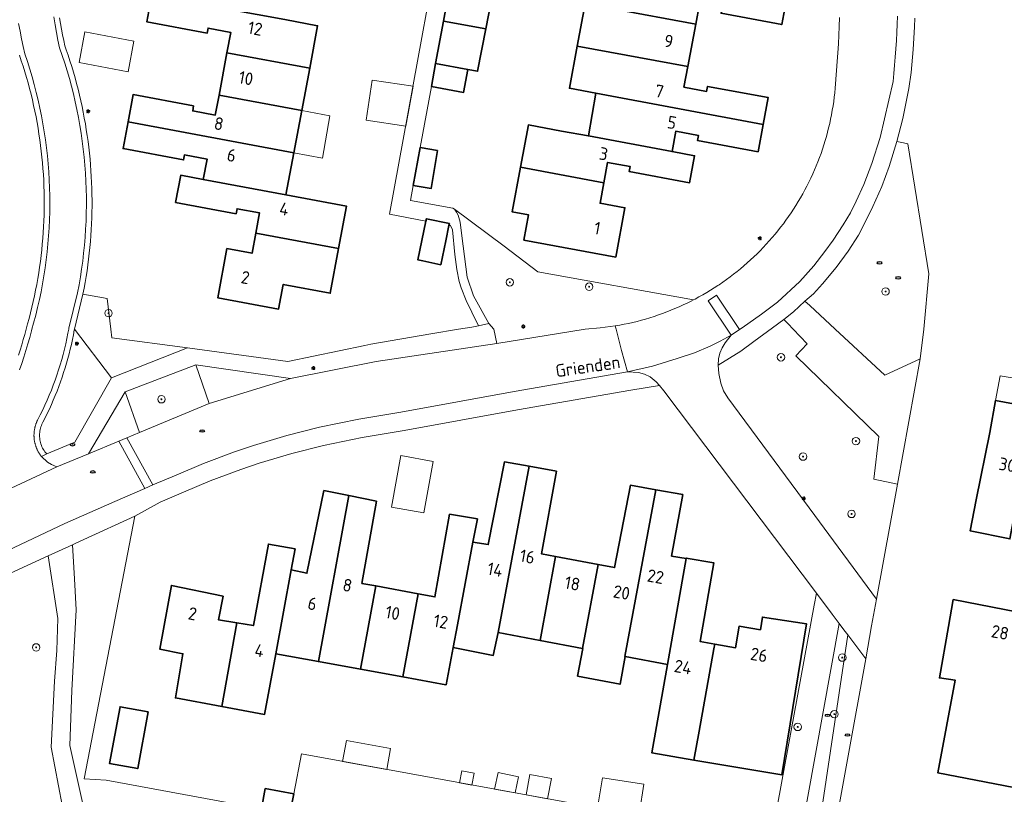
# Model space of a CAD drawing. Header units: metres. Extents: x 152610 to 160096, y 456114 to 462495.
# Tile 591 of 656: x 158890 to 158995, y 460450 to 460533. Entities that reach past the tile are written whole.
import ezdxf
from ezdxf.enums import TextEntityAlignment as Align

# ---------------------------------------------------------------- set-up
doc = ezdxf.new("R2010")
doc.units = ezdxf.units.M
doc.header["$LTSCALE"] = 0.5
doc.layers.get('0').update_dxf_attribs({"linetype": 'CONTINUOUS'})
for name, color, linetype, lineweight in [('B-PV-GR-BEPLANTING_CULTUUR_BOSPLANTSOEN-GV', 251, 'CONTINUOUS', 18), ('B-PV-GR-BEPLANTING_CULTUUR_HEESTERS-GV', 251, 'CONTINUOUS', 18), ('B-PV-GR-BOOM-S', 251, 'CONTINUOUS', 25), ('B-PV-IE-MEUBILAIR-S', 251, 'CONTINUOUS', 25), ('B-PV-OG-BEBOUWING-GV', 6, 'CONTINUOUS', 35), ('B-PV-OG-BEBOUWING-T18', 1, 'CONTINUOUS', 18), ('B-PV-OG-BEBOUWING_OVERBOUWING-GV', 251, 'CONTINUOUS', 18), ('B-PV-OG-BEBOUWING_SCHUUR-GV', 251, 'CONTINUOUS', 18), ('B-PV-OG-TOPOGRAFIE-T18', 1, 'CONTINUOUS', 18), ('B-PV-VH-HALFVERHARDING_GRAVEL-GV', 251, 'CONTINUOUS', 18), ('B-PV-VH-OPENVERHARDING_BETONSTRAATSTEEN-GV', 251, 'CONTINUOUS', 18), ('B-PV-VH-OPENVERHARDING_STRAATBAKSTEEN-GV', 251, 'CONTINUOUS', 18), ('B-PV-VH-OPENVERHARDING_TEGEL-GV', 251, 'CONTINUOUS', 18)]:
    doc.layers.add(name, color=color, linetype=linetype, lineweight=lineweight)
doc.styles.add('NLCS-ISO', font='NLCS-ISO.ttf')
doc.styles.add('NLCS-ISO-M750-T18', font='NLCS-ISO.ttf', dxfattribs={"height": 1.35})

# ---------------------------------------------------------------- blocks, each defined once
blk = doc.blocks.new('SIE-MEUBILAIR_PAAL_LICHTMAST-SO')
for points in [[(-0.62, 0), (-1, 0)], [(-0.71, 0.71), (-0.44, 0.44)], [(0, 1), (0, 0.62)], [(0.44, 0.44), (0.71, 0.71)], [(1, 0), (0.62, 0)], [(-0.71, -0.71), (-0.44, -0.44)], [(0, -0.62), (0, -1)], [(0.44, -0.44), (0.71, -0.71)]]:
    blk.add_lwpolyline(points)
blk.add_circle((0, 0), 0.5)
blk = doc.blocks.new('SIE-MEUBILAIR_PUT_RIOOLPUT-SO')
blk.add_ellipse((0, 0), major_axis=(1.25, 0), ratio=0.54)
at = {"style": 'NLCS-ISO'}
blk.add_text('ri', height=0.75, dxfattribs=at).set_placement((-0.04, 0.07), align=Align.MIDDLE_CENTER)
blk = doc.blocks.new('SGR-BOOM_GBKN-SO')
at = {"linetype": 'ByBlock', "lineweight": 18}
h = blk.add_hatch(color=0, dxfattribs=at)
h.dxf.hatch_style = 1
edge = h.paths.add_edge_path()
edge.add_arc((0, 0), 0.25, 0, 360)
at = {"color": 0, "linetype": 'ByBlock', "lineweight": 18}
for radius in [2, 0.25]:
    blk.add_circle((0, 0), radius, dxfattribs=at)
at = {"color": 0, "linetype": 'ByBlock', "lineweight": 18, "style": 'NLCS-ISO'}
blk.add_attdef('SOORT', (2.5, 0), '', height=1.5, dxfattribs=at)

msp = doc.modelspace()

# ---------------------------------------------------------------- linework, layer by layer
at = {"layer": 'B-PV-GR-BEPLANTING_CULTUUR_BOSPLANTSOEN-GV', "flags": 128}
for points in [[(158973.989, 460502.518), (158976.699, 460500), (158982.004, 460495.069), (158985.784, 460496.82), (158986.183, 460500), (158986.706, 460505.905), (158984.486, 460519.801), (158984.021, 460519.894), (158983.302, 460520.038), (158982.489, 460517.36), (158981.681, 460515.253), (158980.748, 460513.118), (158980.006, 460511.635), (158979.21, 460510.039), (158978.11, 460508.329), (158976.815, 460506.576), (158975.347, 460504.827), (158974.38, 460503.789), (158973.483, 460502.989)], [(158941.35, 460508.864), (158936.035, 460512.808), (158936.262, 460512.498), (158936.413, 460512.166), (158936.624, 460511.42), (158936.813, 460509.975), (158937.378, 460505.568), (158938.057, 460503.564), (158939.688, 460500.594), (158940.251, 460500), (158940.541, 460498.482), (158949.997, 460500), (158951.61, 460500.127), (158953.213, 460500.346), (158953.681, 460500.428), (158954.148, 460500.517), (158954.613, 460500.615), (158955.076, 460500.72), (158955.538, 460500.834), (158955.998, 460500.954), (158956.455, 460501.083), (158956.91, 460501.219), (158957.363, 460501.363), (158957.814, 460501.515), (158958.262, 460501.674), (158958.707, 460501.84), (158959.149, 460502.014), (158959.588, 460502.196), (158960.024, 460502.385), (158960.457, 460502.581), (158960.886, 460502.784), (158961.312, 460502.995), (158961.586, 460503.137), (158944.946, 460506.106)], [(158898.91, 460503.278), (158896.328, 460503.748), (158895.421, 460499.999), (158899.367, 460494.798), (158907.488, 460497.998), (158899.404, 460499.063), (158899.294, 460500)], [(158983.361, 460483.438), (158980.85, 460483.977), (158981.388, 460488.522), (158972.506, 460497.142), (158973.699, 460498.426), (158972.209, 460500), (158971.67, 460500.568), (158971.215, 460501.048), (158970.018, 460500.125), (158968.032, 460498.674), (158966.613, 460497.657), (158964.213, 460496.161), (158964.266, 460495.248), (158964.49, 460494.217), (158964.788, 460493.425), (158965.242, 460492.654), (158974.52, 460480.102), (158981.13, 460471.16)], [(158893.657, 460469.104), (158892.626, 460475.768), (158870.984, 460465.836), (158869.613, 460465.207), (158868.226, 460464.615), (158868.874, 460460.311), (158869.218, 460456.791), (158868.983, 460454.171), (158869.292, 460451.648), (158870.408, 460449.022), (158872.295, 460446.781), (158879.876, 460441.141), (158882.813, 460439.453), (158886.205, 460438.66), (158889.257, 460438.735), (158891.563, 460439.52), (158893.373, 460440.638), (158896.261, 460442.138), (158894.907, 460445.004), (158892.917, 460455.331), (158893.274, 460462.412), (158893.536, 460465.669)]]:
    msp.add_lwpolyline(points, close=True, dxfattribs=at)
for points in [[(158915.402, 460448.767), (158898.821, 460451.815), (158896.474, 460451.971), (158901.872, 460480.011), (158896.433, 460477.515), (158895.428, 460477.054), (158895.196, 460476.948), (158895.415, 460473.312), (158895.591, 460470.011), (158895.157, 460461.4), (158894.924, 460455.514), (158897.208, 460445.284)], [(158972.89, 460445.15), (158977.136, 460468.556), (158976.386, 460469.55), (158974.704, 460471.78), (158974.462, 460470.507), (158969.863, 460445.465), (158919.677, 460454.619), (158918.863, 460450.366), (158918.45, 460448.206)], [(159000, 460442.821), (158976.195, 460444.062), (158979.97, 460464.799), (158978.048, 460467.347), (158974.824, 460445.652), (158974.077, 460439.351), (158973.788, 460437.429), (158977.502, 460436.413), (158977.866, 460433.63), (158977.902, 460431.524), (158978.799, 460430.458), (158980.451, 460429.753), (158990.979, 460428.135), (159000, 460426.488)]]:
    msp.add_lwpolyline(points, dxfattribs=at)
at = {"layer": 'B-PV-GR-BEPLANTING_CULTUUR_HEESTERS-GV', "flags": 128}
for points in [[(158899.367, 460494.798), (158895.421, 460499.999), (158895.406, 460499.915), (158895.311, 460499.401), (158895.207, 460498.889), (158895.096, 460498.378), (158894.977, 460497.869), (158894.851, 460497.361), (158894.716, 460496.856), (158894.574, 460496.353), (158894.424, 460495.852), (158894.267, 460495.353), (158894.101, 460494.857), (158893.929, 460494.364), (158893.749, 460493.873), (158893.561, 460493.385), (158893.366, 460492.9), (158893.163, 460492.418), (158892.953, 460491.939), (158892.736, 460491.463), (158892.512, 460490.991), (158892.28, 460490.522), (158892.041, 460490.057), (158892.011, 460489.998), (158891.945, 460489.857), (158891.887, 460489.713), (158891.837, 460489.567), (158891.793, 460489.418), (158891.758, 460489.267), (158891.731, 460489.114), (158891.711, 460488.96), (158891.7, 460488.805), (158891.696, 460488.65), (158891.701, 460488.495), (158891.713, 460488.341), (158891.733, 460488.187), (158891.762, 460488.034), (158891.798, 460487.883), (158891.841, 460487.734), (158891.893, 460487.588), (158891.952, 460487.445), (158892.018, 460487.304), (158892.091, 460487.168), (158892.172, 460487.035), (158892.259, 460486.907), (158892.352, 460486.783), (158892.452, 460486.664), (158895.445, 460487.936)], [(158918.52, 460494.715), (158908.388, 460496.184), (158909.831, 460492.073)], [(158900.846, 460493.301), (158896.905, 460486.676), (158900.159, 460488.027), (158901.029, 460488.388), (158902.386, 460488.951)]]:
    msp.add_lwpolyline(points, close=True, dxfattribs=at)
at = {"layer": 'B-PV-OG-BEBOUWING-GV', "flags": 128}
for points in [[(158971.544, 460535.434), (158953.783, 460538.736), (158952.944, 460534.217), (158961.803, 460532.57), (158962.203, 460534.723), (158964.62, 460534.273), (158964.52, 460533.743), (158971.005, 460532.537)], [(158934.849, 460532.905), (158939.366, 460532.066), (158940.222, 460536.49), (158935.674, 460537.37)], [(158906.093, 460535.267), (158903.679, 460535.718), (158903.141, 460532.834), (158909.606, 460531.627), (158909.705, 460532.156), (158912.119, 460531.706), (158911.712, 460529.524), (158920.559, 460527.872), (158921.409, 460532.407), (158917.888, 460533.065)], [(158952.944, 460534.217), (158949.994, 460534.765), (158949.155, 460530.246), (158960.963, 460528.051), (158961.803, 460532.57)], [(158937.455, 460527.744), (158938.492, 460527.551), (158939.366, 460532.066), (158934.849, 460532.905), (158934.014, 460528.384)], [(158960.963, 460528.051), (158949.155, 460530.246), (158948.315, 460525.725), (158951.13, 460525.202), (158969.024, 460521.875), (158969.554, 460524.729), (158963.071, 460525.931), (158962.972, 460525.403), (158960.555, 460525.852)], [(158920.559, 460527.872), (158911.712, 460529.524), (158910.87, 460525.01), (158919.714, 460523.359)], [(158937.455, 460527.744), (158934.014, 460528.384), (158933.56, 460525.926), (158937.001, 460525.286)], [(158908.155, 460523.846), (158901.689, 460525.052), (158901.147, 460522.155), (158918.868, 460518.846), (158919.714, 460523.359), (158910.87, 460525.01), (158910.47, 460522.865), (158908.056, 460523.315)], [(158951.13, 460525.202), (158950.343, 460520.633), (158959.277, 460518.973), (158959.678, 460521.136), (158962.095, 460520.687), (158961.997, 460520.155), (158968.48, 460518.951), (158969.024, 460521.875)], [(158918.868, 460518.846), (158901.147, 460522.155), (158900.612, 460519.293), (158907.078, 460518.086), (158907.176, 460518.616), (158909.59, 460518.165), (158909.182, 460515.986), (158918.023, 460514.335)], [(158947.468, 460521.167), (158943.931, 460521.824), (158943.09, 460517.305), (158951.99, 460515.647), (158952.392, 460517.813), (158954.809, 460517.365), (158954.71, 460516.832), (158961.158, 460515.636), (158961.693, 460518.524), (158959.277, 460518.973), (158950.343, 460520.633)], [(158934.22, 460519.094), (158932.355, 460519.401), (158931.608, 460515.355), (158933.553, 460515.035)], [(158909.182, 460515.986), (158906.771, 460516.435), (158906.229, 460513.544), (158912.695, 460512.334), (158912.794, 460512.865), (158915.208, 460512.413), (158914.803, 460510.255), (158923.652, 460508.604), (158924.5, 460513.126), (158918.023, 460514.335)], [(158951.99, 460515.647), (158943.09, 460517.305), (158942.2, 460512.521), (158943.951, 460512.197), (158943.453, 460509.523), (158953.268, 460507.698), (158954.244, 460512.96), (158951.583, 460513.456)], [(158935.439, 460511.086), (158935.48, 460511.285), (158933.033, 460511.794), (158932.981, 460511.544), (158932.117, 460507.396), (158932.659, 460507.284), (158934.565, 460506.887), (158935.091, 460509.418)], [(158923.652, 460508.604), (158914.803, 460510.255), (158914.4, 460508.105), (158911.717, 460508.606), (158910.737, 460503.347), (158917.232, 460502.135), (158917.728, 460504.783), (158922.76, 460503.841)], [(159012.782, 460491.799), (159003.556, 460493.47), (159002.977, 460490.637), (159000, 460491.248), (158993.845, 460492.387), (158993.223, 460488.968), (158991.76, 460481.771), (158991.139, 460478.44), (158995.378, 460477.592), (158995.958, 460480.611), (159000, 460479.859), (159001.036, 460479.744), (159000.413, 460476.737), (159006.147, 460475.741), (159008.114, 460486.488), (159008.441, 460488.274), (159011.634, 460487.621), (159011.291, 460485.906), (159011.689, 460485.844)], [(158940.699, 460467.584), (158943.998, 460485.361), (158941.366, 460485.823), (158939.643, 460476.991), (158938.008, 460477.244), (158936.335, 460468.406), (158935.88, 460466.001), (158940.169, 460465.155)], [(158946.941, 460484.844), (158943.998, 460485.361), (158940.699, 460467.584), (158945.178, 460466.741), (158946.821, 460475.72), (158945.343, 460475.997)], [(158924.748, 460482.224), (158922.08, 460482.756), (158920.257, 460473.925), (158918.583, 460474.297), (158916.928, 460465.313), (158921.489, 460464.486)], [(158957.542, 460482.85), (158954.835, 460483.331), (158953.137, 460474.536), (158951.371, 460474.867), (158949.719, 460465.885), (158949.73, 460465.883), (158949.185, 460462.931), (158953.73, 460462.074), (158954.281, 460465.026), (158954.249, 460465.032)], [(158960.422, 460482.339), (158957.542, 460482.85), (158954.249, 460465.032), (158954.281, 460465.026), (158958.786, 460464.177), (158960.79, 460475.492), (158959.234, 460475.767)], [(158927.691, 460481.638), (158924.748, 460482.224), (158921.489, 460464.486), (158925.988, 460463.67), (158927.615, 460472.567), (158926.144, 460472.841)], [(158935.88, 460466.001), (158936.335, 460468.406), (158938.008, 460477.244), (158938.477, 460479.723), (158935.499, 460480.227), (158933.938, 460471.392), (158932.159, 460471.723), (158930.523, 460462.848), (158935.099, 460462.018), (158935.125, 460462.013)], [(158918.993, 460476.523), (158916.149, 460477.035), (158914.541, 460468.326), (158912.785, 460468.622), (158911.154, 460459.694), (158915.725, 460458.848), (158915.737, 460458.846), (158916.928, 460465.313), (158918.583, 460474.297)], [(158951.371, 460474.867), (158946.821, 460475.72), (158945.178, 460466.741), (158949.719, 460465.885)], [(158962.159, 460457.042), (158963.755, 460465.855), (158963.845, 460466.351), (158962.294, 460466.624), (158963.747, 460475.024), (158960.798, 460475.541), (158960.79, 460475.492), (158958.786, 460464.177), (158957.117, 460454.751), (158961.602, 460453.97)], [(158911.309, 460471.487), (158905.773, 460472.616), (158904.526, 460465.821), (158907.006, 460465.331), (158906.203, 460460.611), (158911.154, 460459.694), (158912.785, 460468.622), (158910.811, 460468.955)], [(158932.159, 460471.723), (158927.615, 460472.567), (158925.988, 460463.67), (158930.523, 460462.848)], [(158989.309, 460471.127), (158988.809, 460468.24), (158987.857, 460462.737), (158989.53, 460462.513), (158987.667, 460452.619), (158995.797, 460451.028), (158996.801, 460456.668), (159003.52, 460455.615), (159003.264, 460454.285), (159007.801, 460453.414), (159009.153, 460460.812), (158999.099, 460462.776), (159000.305, 460468.996)], [(158962.159, 460457.042), (158961.602, 460453.97), (158971.012, 460452.391), (158973.653, 460468.505), (158968.927, 460469.244), (158968.716, 460467.886), (158966.448, 460468.254), (158966.062, 460465.96), (158963.845, 460466.351), (158963.755, 460465.855)], [(158903.295, 460459.116), (158900.302, 460459.67), (158899.16, 460453.614), (158902.183, 460453.055)], [(158918.863, 460450.366), (158915.815, 460450.927), (158915.402, 460448.767), (158918.45, 460448.206)]]:
    msp.add_lwpolyline(points, close=True, dxfattribs=at)
at = {"layer": 'B-PV-OG-BEBOUWING_OVERBOUWING-GV', "flags": 128}
for points in [[(158901.78, 460530.781), (158896.545, 460531.768), (158895.924, 460528.478), (158901.16, 460527.49)], [(158922.715, 460522.799), (158919.714, 460523.359), (158918.868, 460518.846), (158921.932, 460518.274)], [(159003.556, 460493.47), (158994.356, 460495.008), (158993.845, 460492.387), (159000, 460491.248), (159002.977, 460490.637)], [(158933.748, 460485.863), (158930.293, 460486.494), (158929.288, 460480.994), (158932.744, 460480.363)]]:
    msp.add_lwpolyline(points, close=True, dxfattribs=at)
at = {"layer": 'B-PV-OG-BEBOUWING_SCHUUR-GV', "flags": 128}
for points in [[(158931.601, 460525.953), (158927.23, 460526.608), (158926.589, 460522.335), (158930.823, 460521.701)], [(158929.209, 460455.203), (158924.485, 460456.068), (158924.072, 460453.817), (158928.797, 460452.955)], [(158938.147, 460452.555), (158936.814, 460452.822), (158936.557, 460451.54), (158937.894, 460451.296)], [(158942.886, 460452.163), (158940.684, 460452.638), (158940.299, 460450.857), (158942.516, 460450.453)], [(158946.387, 460452.006), (158944.098, 460452.43), (158943.693, 460450.238), (158945.983, 460449.821)], [(158956.273, 460451.388), (158951.862, 460452.062), (158951.352, 460449.072), (158955.815, 460448.39)]]:
    msp.add_lwpolyline(points, close=True, dxfattribs=at)
at = {"layer": 'B-PV-VH-HALFVERHARDING_GRAVEL-GV', "flags": 128}
msp.add_lwpolyline([(158936.545, 460552.977), (158929.097, 460512.268), (158932.981, 460511.544), (158933.033, 460511.794), (158935.48, 460511.285), (158935.439, 460511.086), (158935.599, 460511.056), (158935.822, 460510.616), (158936.075, 460507.968), (158936.287, 460506.36), (158936.522, 460505.078), (158936.756, 460504.425), (158937.27, 460503.05), (158937.878, 460501.815), (158938.583, 460500.364), (158939.688, 460500.594), (158938.057, 460503.564), (158937.378, 460505.568), (158936.813, 460509.975), (158936.624, 460511.42), (158936.413, 460512.166), (158936.262, 460512.498), (158936.035, 460512.808), (158935.861, 460512.937), (158931.312, 460513.754), (158931.608, 460515.355), (158932.355, 460519.401), (158933.56, 460525.926), (158934.014, 460528.384), (158934.849, 460532.905), (158935.674, 460537.37)], dxfattribs=at)
msp.add_lwpolyline([(158900.846, 460493.301), (158908.388, 460496.184), (158918.52, 460494.715), (158927.673, 460496.537), (158940.541, 460498.482), (158940.251, 460500), (158939.688, 460500.594), (158938.583, 460500.364), (158937.884, 460500.219), (158936.46, 460500), (158933.505, 460499.494), (158927.074, 460498.397), (158926.466, 460498.269), (158918.221, 460496.546), (158907.488, 460497.998), (158899.367, 460494.798), (158895.445, 460487.936), (158892.452, 460486.664), (158891.907, 460486.379), (158892.557, 460485.796), (158892.952, 460485.537), (158893.546, 460485.298), (158896.905, 460486.676)], close=True, dxfattribs=at)
at = {"layer": 'B-PV-VH-OPENVERHARDING_BETONSTRAATSTEEN-GV', "flags": 128}
for points in [[(158983.361, 460483.438), (158985.784, 460496.82), (158982.004, 460495.069), (158976.699, 460500), (158973.989, 460502.518), (158973.483, 460502.989), (158972.251, 460501.845), (158971.215, 460501.048), (158971.67, 460500.568), (158972.209, 460500), (158973.699, 460498.426), (158972.506, 460497.142), (158981.388, 460488.522), (158980.85, 460483.977)], [(158978.048, 460467.347), (158979.97, 460464.799), (158980.607, 460468.302), (158981.13, 460471.16), (158974.52, 460480.102), (158965.242, 460492.654), (158964.788, 460493.425), (158964.49, 460494.217), (158964.266, 460495.248), (158964.213, 460496.161), (158964.241, 460496.829), (158964.383, 460497.44), (158964.619, 460498.015), (158964.954, 460498.542), (158965.601, 460499.356), (158964.437, 460498.715), (158963.343, 460498.188), (158961.663, 460497.458), (158959.84, 460496.849), (158957.178, 460496.058), (158954.52, 460495.45), (158955.71, 460495.387), (158956.322, 460495.208), (158956.934, 460494.922), (158957.591, 460494.382), (158957.924, 460493.979), (158958.391, 460493.415), (158974.704, 460471.78), (158976.386, 460469.55), (158977.136, 460468.556), (158977.647, 460467.879)]]:
    msp.add_lwpolyline(points, close=True, dxfattribs=at)
at = {"layer": 'B-PV-VH-OPENVERHARDING_STRAATBAKSTEEN-GV', "flags": 128}
for points in [[(158883.151, 460480.461), (158893.546, 460485.298), (158892.952, 460485.537), (158892.557, 460485.796), (158891.907, 460486.379), (158891.868, 460486.428), (158891.829, 460486.478), (158891.792, 460486.528), (158891.755, 460486.579), (158891.719, 460486.631), (158891.685, 460486.683), (158891.65, 460486.736), (158891.617, 460486.79), (158891.585, 460486.844), (158891.554, 460486.898), (158891.524, 460486.954), (158891.495, 460487.009), (158891.467, 460487.065), (158891.439, 460487.122), (158891.413, 460487.179), (158891.388, 460487.237), (158891.363, 460487.295), (158891.34, 460487.353), (158891.318, 460487.412), (158891.297, 460487.471), (158891.277, 460487.531), (158891.258, 460487.591), (158891.24, 460487.651), (158891.223, 460487.711), (158891.207, 460487.772), (158891.192, 460487.833), (158891.178, 460487.894), (158891.165, 460487.956), (158891.153, 460488.018), (158891.143, 460488.08), (158891.133, 460488.142), (158891.125, 460488.204), (158891.117, 460488.267), (158891.111, 460488.329), (158891.106, 460488.392), (158891.102, 460488.455), (158891.099, 460488.517), (158891.097, 460488.58), (158891.096, 460488.643), (158891.096, 460488.706), (158891.098, 460488.769), (158891.1, 460488.832), (158891.104, 460488.894), (158891.108, 460488.957), (158891.114, 460489.02), (158891.121, 460489.082), (158891.129, 460489.144), (158891.138, 460489.207), (158891.148, 460489.269), (158891.159, 460489.331), (158891.172, 460489.392), (158891.185, 460489.454), (158891.199, 460489.515), (158891.215, 460489.576), (158891.231, 460489.637), (158891.249, 460489.697), (158891.267, 460489.757), (158891.287, 460489.817), (158891.308, 460489.876), (158891.33, 460489.935), (158891.352, 460489.994), (158891.376, 460490.052), (158891.401, 460490.109), (158891.427, 460490.167), (158891.453, 460490.224), (158891.481, 460490.28), (158891.51, 460490.336), (158891.773, 460490.849), (158892.026, 460491.367), (158892.271, 460491.888), (158892.507, 460492.414), (158892.734, 460492.944), (158892.952, 460493.478), (158893.16, 460494.015), (158893.36, 460494.556), (158893.55, 460495.1), (158893.73, 460495.647), (158893.902, 460496.198), (158894.063, 460496.751), (158894.216, 460497.307), (158894.358, 460497.865), (158894.492, 460498.426), (158894.615, 460498.989), (158894.729, 460499.554), (158894.811, 460500), (158894.833, 460500.121), (158895.745, 460503.889), (158895.906, 460504.73), (158896.052, 460505.574), (158896.183, 460506.42), (158896.3, 460507.269), (158896.402, 460508.119), (158896.489, 460508.971), (158896.561, 460509.825), (158896.618, 460510.679), (158896.66, 460511.535), (158896.687, 460512.391), (158896.7, 460513.247), (158896.697, 460514.104), (158896.679, 460514.96), (158896.647, 460515.816), (158896.599, 460516.671), (158896.537, 460517.525), (158896.46, 460518.378), (158896.368, 460519.229), (158896.261, 460520.079), (158896.139, 460520.927), (158896.002, 460521.772), (158895.851, 460522.615), (158895.685, 460523.456), (158895.504, 460524.293), (158895.309, 460525.127), (158895.099, 460525.957), (158894.875, 460526.784), (158894.637, 460527.606), (158894.383, 460528.424), (158894.116, 460529.238), (158893.835, 460530.047), (158893.659, 460530.868), (158893.498, 460531.692), (158893.351, 460532.519), (158893.219, 460533.348)], [(158893.219, 460533.348), (158893.351, 460532.519), (158893.498, 460531.692), (158893.659, 460530.868), (158893.835, 460530.047), (158894.116, 460529.238), (158894.383, 460528.424), (158894.637, 460527.606), (158894.875, 460526.784), (158895.099, 460525.957), (158895.309, 460525.127), (158895.504, 460524.293), (158895.685, 460523.456), (158895.851, 460522.615), (158896.002, 460521.772), (158896.139, 460520.927), (158896.261, 460520.079), (158896.368, 460519.229), (158896.46, 460518.378), (158896.537, 460517.525), (158896.599, 460516.671), (158896.647, 460515.816), (158896.679, 460514.96), (158896.697, 460514.104), (158896.7, 460513.247), (158896.687, 460512.391), (158896.66, 460511.535), (158896.618, 460510.679), (158896.561, 460509.825), (158896.489, 460508.971), (158896.402, 460508.119), (158896.3, 460507.269), (158896.183, 460506.42), (158896.052, 460505.574), (158895.906, 460504.73), (158895.745, 460503.889), (158894.833, 460500.121), (158894.811, 460500), (158894.729, 460499.554), (158894.615, 460498.989), (158894.492, 460498.426), (158894.358, 460497.865), (158894.216, 460497.307), (158894.063, 460496.751), (158893.902, 460496.198), (158893.73, 460495.647), (158893.55, 460495.1), (158893.36, 460494.556), (158893.16, 460494.015), (158892.952, 460493.478), (158892.734, 460492.944), (158892.507, 460492.414), (158892.271, 460491.888), (158892.026, 460491.367), (158891.773, 460490.849), (158891.51, 460490.336), (158891.481, 460490.28), (158891.453, 460490.224), (158891.427, 460490.167), (158891.401, 460490.109), (158891.376, 460490.052), (158891.352, 460489.994), (158891.33, 460489.935), (158891.308, 460489.876), (158891.287, 460489.817), (158891.267, 460489.757), (158891.249, 460489.697), (158891.231, 460489.637), (158891.215, 460489.576), (158891.199, 460489.515), (158891.185, 460489.454), (158891.172, 460489.392), (158891.159, 460489.331), (158891.148, 460489.269), (158891.138, 460489.207), (158891.129, 460489.144), (158891.121, 460489.082), (158891.114, 460489.02), (158891.108, 460488.957), (158891.104, 460488.894), (158891.1, 460488.832), (158891.098, 460488.769), (158891.096, 460488.706), (158891.096, 460488.643), (158891.097, 460488.58), (158891.099, 460488.517), (158891.102, 460488.455), (158891.106, 460488.392), (158891.111, 460488.329), (158891.117, 460488.267), (158891.125, 460488.204), (158891.133, 460488.142), (158891.143, 460488.08), (158891.153, 460488.018), (158891.165, 460487.956), (158891.178, 460487.894), (158891.192, 460487.833), (158891.207, 460487.772), (158891.223, 460487.711), (158891.24, 460487.651), (158891.258, 460487.591), (158891.277, 460487.531), (158891.297, 460487.471), (158891.318, 460487.412), (158891.34, 460487.353), (158891.363, 460487.295), (158891.388, 460487.237), (158891.413, 460487.179), (158891.439, 460487.122), (158891.467, 460487.065), (158891.495, 460487.009), (158891.524, 460486.954), (158891.554, 460486.898), (158891.585, 460486.844), (158891.617, 460486.79), (158891.65, 460486.736), (158891.685, 460486.683), (158891.719, 460486.631), (158891.755, 460486.579), (158891.792, 460486.528), (158891.829, 460486.478), (158891.868, 460486.428), (158891.907, 460486.379), (158892.452, 460486.664), (158892.352, 460486.783), (158892.259, 460486.907), (158892.172, 460487.035), (158892.091, 460487.168), (158892.018, 460487.304), (158891.952, 460487.445), (158891.893, 460487.588), (158891.841, 460487.734), (158891.798, 460487.883), (158891.762, 460488.034), (158891.733, 460488.187), (158891.713, 460488.341), (158891.701, 460488.495), (158891.696, 460488.65), (158891.7, 460488.805), (158891.711, 460488.96), (158891.731, 460489.114), (158891.758, 460489.267), (158891.793, 460489.418), (158891.837, 460489.567), (158891.887, 460489.713), (158891.945, 460489.857), (158892.011, 460489.998), (158892.041, 460490.057), (158892.28, 460490.522), (158892.512, 460490.991), (158892.736, 460491.463), (158892.953, 460491.939), (158893.163, 460492.418), (158893.366, 460492.9), (158893.561, 460493.385), (158893.749, 460493.873), (158893.929, 460494.364), (158894.101, 460494.857), (158894.267, 460495.353), (158894.424, 460495.852), (158894.574, 460496.353), (158894.716, 460496.856), (158894.851, 460497.361), (158894.977, 460497.869), (158895.096, 460498.378), (158895.207, 460498.889), (158895.311, 460499.401), (158895.406, 460499.915), (158895.421, 460499.999), (158896.328, 460503.748), (158896.448, 460504.367), (158896.56, 460504.987), (158896.665, 460505.609), (158896.761, 460506.232), (158896.85, 460506.856), (158896.931, 460507.481), (158897.003, 460508.107), (158897.068, 460508.734), (158897.125, 460509.362), (158897.174, 460509.99), (158897.215, 460510.619), (158897.248, 460511.249), (158897.273, 460511.879), (158897.29, 460512.509), (158897.298, 460513.139), (158897.299, 460513.769), (158897.292, 460514.4), (158897.277, 460515.03), (158897.254, 460515.66), (158897.223, 460516.29), (158897.184, 460516.919), (158897.137, 460517.547), (158897.082, 460518.175), (158897.019, 460518.802), (158896.948, 460519.429), (158896.869, 460520.054), (158896.782, 460520.679), (158896.688, 460521.302), (158896.585, 460521.924), (158896.474, 460522.544), (158896.356, 460523.163), (158896.23, 460523.781), (158896.096, 460524.397), (158895.954, 460525.011), (158895.804, 460525.623), (158895.647, 460526.234), (158895.482, 460526.842), (158895.309, 460527.448), (158895.128, 460528.052), (158894.94, 460528.654), (158894.744, 460529.253), (158894.541, 460529.85), (158894.4, 460530.249), (158894.271, 460530.85), (158894.15, 460531.453), (158894.036, 460532.057), (158893.931, 460532.662), (158893.833, 460533.269)], [(158977.177, 460533.282), (158977.144, 460532.341), (158977.103, 460531.401), (158977.054, 460530.461), (158976.998, 460529.522), (158976.933, 460528.583), (158976.86, 460527.645), (158976.779, 460526.707), (158976.777, 460526.68), (158976.748, 460526.205), (158976.71, 460525.731), (158976.664, 460525.258), (158976.611, 460524.786), (158976.549, 460524.314), (158976.479, 460523.844), (158976.402, 460523.375), (158976.316, 460522.907), (158976.223, 460522.44), (158976.122, 460521.976), (158976.013, 460521.513), (158975.897, 460521.052), (158975.772, 460520.593), (158975.64, 460520.136), (158975.5, 460519.682), (158975.353, 460519.229), (158975.198, 460518.78), (158975.036, 460518.333), (158974.866, 460517.889), (158974.688, 460517.448), (158974.503, 460517.01), (158974.311, 460516.575), (158974.112, 460516.143), (158973.905, 460515.715), (158973.691, 460515.29), (158973.47, 460514.869), (158973.242, 460514.452), (158973.007, 460514.038), (158972.765, 460513.629), (158972.516, 460513.224), (158972.261, 460512.823), (158971.998, 460512.426), (158971.729, 460512.034), (158971.454, 460511.646), (158971.172, 460511.263), (158970.884, 460510.885), (158970.589, 460510.512), (158970.288, 460510.144), (158969.981, 460509.781), (158969.668, 460509.423), (158969.349, 460509.07), (158969.024, 460508.723), (158968.693, 460508.381), (158968.356, 460508.045), (158968.014, 460507.715), (158967.667, 460507.391), (158967.314, 460507.072), (158966.955, 460506.76), (158966.592, 460506.453), (158966.223, 460506.153), (158965.85, 460505.859), (158965.471, 460505.571), (158965.088, 460505.289), (158964.7, 460505.014), (158964.307, 460504.746), (158964.187, 460504.666), (158963.789, 460504.407), (158963.386, 460504.154), (158962.979, 460503.908), (158962.568, 460503.67), (158962.153, 460503.438), (158961.735, 460503.213), (158961.586, 460503.137), (158961.312, 460502.995), (158960.886, 460502.784), (158960.457, 460502.581), (158960.024, 460502.385), (158959.588, 460502.196), (158959.149, 460502.014), (158958.707, 460501.84), (158958.262, 460501.674), (158957.814, 460501.515), (158957.363, 460501.363), (158956.91, 460501.219), (158956.455, 460501.083), (158955.998, 460500.954), (158955.538, 460500.834), (158955.076, 460500.72), (158954.613, 460500.615), (158954.148, 460500.517), (158953.681, 460500.428), (158953.213, 460500.346), (158953.264, 460500.105), (158953.29, 460500), (158953.862, 460497.711), (158954.52, 460495.45), (158957.178, 460496.058), (158959.84, 460496.849), (158961.663, 460497.458), (158963.343, 460498.188), (158964.437, 460498.715), (158965.601, 460499.356), (158963.135, 460503.032), (158964.032, 460503.633), (158966.503, 460499.948), (158966.772, 460500.125), (158968.849, 460501.584), (158970.548, 460502.868), (158972.936, 460505.083), (158974.444, 460506.769), (158975.621, 460508.309), (158976.479, 460509.492), (158977.567, 460511.148), (158978.35, 460512.443), (158978.968, 460513.675), (158979.76, 460515.463), (158980.627, 460517.7), (158981.51, 460520.488), (158982.895, 460526.447), (158982.981, 460527.32), (158983.06, 460528.194), (158983.13, 460529.069), (158983.193, 460529.944), (158983.247, 460530.819), (158983.294, 460531.696), (158983.332, 460532.572), (158983.363, 460533.449)], [(158889.546, 460495.638), (158889.789, 460496.327), (158890.021, 460497.02), (158890.24, 460497.717), (158890.447, 460498.418), (158890.643, 460499.122), (158890.826, 460499.83), (158890.874, 460500), (158891.06, 460500.656), (158891.279, 460501.487), (158891.484, 460502.321), (158891.674, 460503.158), (158891.849, 460503.999), (158892.009, 460504.843), (158892.155, 460505.689), (158892.285, 460506.538), (158892.401, 460507.389), (158892.501, 460508.242), (158892.587, 460509.097), (158892.657, 460509.953), (158892.712, 460510.81), (158892.752, 460511.668), (158892.777, 460512.526), (158892.788, 460513.385), (158892.782, 460514.244), (158892.762, 460515.102), (158892.727, 460515.96), (158892.676, 460516.817), (158892.611, 460517.674), (158892.53, 460518.529), (158892.434, 460519.382), (158892.323, 460520.234), (158892.198, 460521.084), (158892.057, 460521.931), (158891.901, 460522.775), (158891.731, 460523.617), (158891.546, 460524.456), (158891.346, 460525.291), (158891.131, 460526.122), (158890.902, 460526.95), (158890.658, 460527.774), (158890.4, 460528.593), (158890.127, 460529.407), (158889.939, 460530.21), (158889.765, 460531.017), (158889.604, 460531.826), (158889.458, 460532.639)], [(158889.458, 460532.639), (158889.604, 460531.826), (158889.765, 460531.017), (158889.939, 460530.21), (158890.127, 460529.407), (158890.4, 460528.593), (158890.658, 460527.774), (158890.902, 460526.95), (158891.131, 460526.122), (158891.346, 460525.291), (158891.546, 460524.456), (158891.731, 460523.617), (158891.901, 460522.775), (158892.057, 460521.931), (158892.198, 460521.084), (158892.323, 460520.234), (158892.434, 460519.382), (158892.53, 460518.529), (158892.611, 460517.674), (158892.676, 460516.817), (158892.727, 460515.96), (158892.762, 460515.102), (158892.782, 460514.244), (158892.788, 460513.385), (158892.777, 460512.526), (158892.752, 460511.668), (158892.712, 460510.81), (158892.657, 460509.953), (158892.587, 460509.097), (158892.501, 460508.242), (158892.401, 460507.389), (158892.285, 460506.538), (158892.155, 460505.689), (158892.009, 460504.843), (158891.849, 460503.999), (158891.674, 460503.158), (158891.484, 460502.321), (158891.279, 460501.487), (158891.06, 460500.656), (158890.874, 460500), (158890.826, 460499.83), (158890.643, 460499.122), (158890.447, 460498.418), (158890.24, 460497.717), (158890.021, 460497.02), (158889.789, 460496.327), (158889.546, 460495.638)], [(158889.544, 460529.265), (158889.743, 460528.677), (158889.935, 460528.087), (158890.119, 460527.494), (158890.295, 460526.899), (158890.463, 460526.302), (158890.624, 460525.703), (158890.777, 460525.101), (158890.923, 460524.498), (158891.06, 460523.893), (158891.19, 460523.286), (158891.312, 460522.677), (158891.426, 460522.067), (158891.532, 460521.456), (158891.63, 460520.843), (158891.721, 460520.229), (158891.803, 460519.614), (158891.878, 460518.998), (158891.944, 460518.381), (158892.003, 460517.763), (158892.054, 460517.145), (158892.096, 460516.525), (158892.131, 460515.906), (158892.158, 460515.286), (158892.177, 460514.666), (158892.187, 460514.045), (158892.19, 460513.424), (158892.185, 460512.804), (158892.171, 460512.183), (158892.15, 460511.563), (158892.121, 460510.943), (158892.084, 460510.324), (158892.038, 460509.705), (158891.985, 460509.087), (158891.924, 460508.469), (158891.855, 460507.852), (158891.778, 460507.237), (158891.693, 460506.622), (158891.6, 460506.008), (158891.499, 460505.396), (158891.39, 460504.785), (158891.273, 460504.176), (158891.149, 460503.567), (158891.017, 460502.961), (158890.877, 460502.357), (158890.729, 460501.754), (158890.573, 460501.153), (158890.41, 460500.554), (158890.251, 460499.999), (158890.107, 460499.438), (158889.955, 460498.879), (158889.796, 460498.323), (158889.629, 460497.768), (158889.454, 460497.216)], [(158897.208, 460445.284), (158894.924, 460455.514), (158895.157, 460461.4), (158895.591, 460470.011), (158895.415, 460473.312), (158895.196, 460476.948), (158892.626, 460475.768), (158893.657, 460469.104), (158893.536, 460465.669), (158893.274, 460462.412), (158892.917, 460455.331), (158894.907, 460445.004)], [(158974.824, 460445.652), (158978.048, 460467.347), (158977.647, 460467.879), (158977.136, 460468.556), (158972.89, 460445.15)]]:
    msp.add_lwpolyline(points, dxfattribs=at)
for points in [[(158964.032, 460503.633), (158963.135, 460503.032), (158965.601, 460499.356), (158966.503, 460499.948)], [(158940.541, 460498.482), (158927.673, 460496.537), (158918.52, 460494.715), (158909.831, 460492.073), (158902.386, 460488.951), (158901.029, 460488.388), (158903.795, 460483.36), (158906.301, 460484.413), (158909.201, 460485.634), (158912.537, 460486.889), (158914.559, 460487.578), (158918.122, 460488.638), (158921.59, 460489.514), (158925.792, 460490.396), (158930.291, 460491.146), (158942.405, 460493.357), (158954.52, 460495.45), (158953.862, 460497.711), (158953.29, 460500), (158953.264, 460500.105), (158953.213, 460500.346), (158951.61, 460500.127), (158949.997, 460500)], [(158866.551, 460466.528), (158869.318, 460467.598), (158873.925, 460469.57), (158886.897, 460475.713), (158894.383, 460479.248), (158899.733, 460481.586), (158902.933, 460482.984), (158900.159, 460488.027), (158896.905, 460486.676), (158893.546, 460485.298), (158883.151, 460480.461), (158882.405, 460480.098), (158879.905, 460478.88), (158875.972, 460476.972), (158869.143, 460473.842), (158866.227, 460472.599), (158864.569, 460471.917), (158865.65, 460468.977)], [(158901.029, 460488.388), (158900.159, 460488.027), (158902.933, 460482.984), (158903.795, 460483.36)]]:
    msp.add_lwpolyline(points, close=True, dxfattribs=at)
at = {"layer": 'B-PV-VH-OPENVERHARDING_TEGEL-GV', "flags": 128}
for points in [[(158983.363, 460533.449), (158983.332, 460532.572), (158983.294, 460531.696), (158983.247, 460530.819), (158983.193, 460529.944), (158983.13, 460529.069), (158983.06, 460528.194), (158982.981, 460527.32), (158982.895, 460526.447), (158981.51, 460520.488), (158980.627, 460517.7), (158979.76, 460515.463), (158978.968, 460513.675), (158978.35, 460512.443), (158977.567, 460511.148), (158976.479, 460509.492), (158975.621, 460508.309), (158974.444, 460506.769), (158972.936, 460505.083), (158970.548, 460502.868), (158968.849, 460501.584), (158966.772, 460500.125), (158966.503, 460499.948), (158965.601, 460499.356), (158964.954, 460498.542), (158964.619, 460498.015), (158964.383, 460497.44), (158964.241, 460496.829), (158964.213, 460496.161), (158966.613, 460497.657), (158968.032, 460498.674), (158970.018, 460500.125), (158971.215, 460501.048), (158972.251, 460501.845), (158973.483, 460502.989), (158974.38, 460503.789), (158975.347, 460504.827), (158976.815, 460506.576), (158978.11, 460508.329), (158979.21, 460510.039), (158980.006, 460511.635), (158980.748, 460513.118), (158981.681, 460515.253), (158982.489, 460517.36), (158983.302, 460520.038), (158983.937, 460522.492), (158984.568, 460525.696), (158984.835, 460527.407), (158985.046, 460529.857), (158985.194, 460532.312), (158985.233, 460533.204)], [(158870.984, 460465.836), (158892.626, 460475.768), (158895.196, 460476.948), (158895.428, 460477.054), (158896.433, 460477.515), (158901.872, 460480.011), (158904.568, 460481.52), (158907.074, 460482.572), (158909.94, 460483.779), (158913.211, 460485.01), (158915.166, 460485.676), (158918.651, 460486.713), (158922.04, 460487.568), (158926.161, 460488.433), (158930.635, 460489.179), (158942.754, 460491.391), (158954.86, 460493.483), (158957.924, 460493.979), (158957.591, 460494.382), (158956.934, 460494.922), (158956.322, 460495.208), (158955.71, 460495.387), (158954.52, 460495.45), (158942.405, 460493.357), (158930.291, 460491.146), (158925.792, 460490.396), (158921.59, 460489.514), (158918.122, 460488.638), (158914.559, 460487.578), (158912.537, 460486.889), (158909.201, 460485.634), (158906.301, 460484.413), (158903.795, 460483.36), (158902.933, 460482.984), (158899.733, 460481.586), (158894.383, 460479.248), (158886.897, 460475.713)]]:
    msp.add_lwpolyline(points, dxfattribs=at)
msp.add_lwpolyline([(158909.831, 460492.073), (158908.388, 460496.184), (158900.846, 460493.301), (158902.386, 460488.951)], close=True, dxfattribs=at)

# ---------------------------------------------------------------- block references
at = {"layer": 'B-PV-GR-BOOM-S', "xscale": 0.2, "yscale": 0.2, "zscale": 0.2}
for p in [(158941.942, 460505.002), (158950.423, 460504.531), (158982.095, 460504.021), (158899.063, 460501.704), (158970.92, 460496.992), (158904.717, 460492.515), (158978.931, 460488.039), (158973.276, 460486.39), (158978.459, 460480.264), (158891.326, 460466.001), (158977.471, 460464.917), (158976.624, 460458.87), (158972.709, 460457.509)]:
    msp.add_blockref('SGR-BOOM_GBKN-SO', p, dxfattribs=at)
at = {"layer": 'B-PV-IE-MEUBILAIR-S', "xscale": 0.2, "yscale": 0.2, "zscale": 0.2}
for name, p in [('SIE-MEUBILAIR_PAAL_LICHTMAST-SO', (158896.901, 460523.273)), ('SIE-MEUBILAIR_PAAL_LICHTMAST-SO', (158968.647, 460509.707)), ('SIE-MEUBILAIR_PUT_RIOOLPUT-SO', (158981.43, 460507.088)), ('SIE-MEUBILAIR_PUT_RIOOLPUT-SO', (158983.456, 460505.481)), ('SIE-MEUBILAIR_PAAL_LICHTMAST-SO', (158943.373, 460500.286)), ('SIE-MEUBILAIR_PAAL_LICHTMAST-SO', (158895.691, 460498.452)), ('SIE-MEUBILAIR_PAAL_LICHTMAST-SO', (158920.947, 460495.844)), ('SIE-MEUBILAIR_PUT_RIOOLPUT-SO', (158909.058, 460489.122)), ('SIE-MEUBILAIR_PUT_RIOOLPUT-SO', (158895.211, 460487.652)), ('SIE-MEUBILAIR_PUT_RIOOLPUT-SO', (158897.372, 460484.749)), ('SIE-MEUBILAIR_PAAL_LICHTMAST-SO', (158973.343, 460481.926)), ('SIE-MEUBILAIR_PAAL_LICHTMAST-SO', (158973.343, 460481.926)), ('SIE-MEUBILAIR_PUT_RIOOLPUT-SO', (158975.905, 460458.75)), ('SIE-MEUBILAIR_PUT_RIOOLPUT-SO', (158978.034, 460456.647))]:
    msp.add_blockref(name, p, dxfattribs=at)

# ---------------------------------------------------------------- texts
at = {"layer": 'B-PV-OG-BEBOUWING-T18', "style": 'NLCS-ISO-M750-T18'}
for s, rotation, p in [('12', 349.5, (158914.739, 460532.118)), ('9', 349.5, (158958.925, 460530.767)), ('10', 349.5, (158913.749, 460526.809)), ('7', 349.5, (158957.932, 460525.421)), ('8', 349.4, (158910.85, 460521.949)), ('5', 349.5, (158959.266, 460522.076)), ('3', 349.5, (158951.97, 460518.73)), ('6', 349.4, (158912.209, 460518.572)), ('4', 349.4, (158917.831, 460512.835)), ('1', 349.5, (158951.298, 460510.785)), ('2', 349.5, (158913.685, 460505.519)), ('30', 349.7, (158995.106, 460485.505)), ('16', 350, (158943.82, 460475.699)), ('14', 350, (158940.371, 460474.313)), ('22', 349.9, (158957.519, 460473.572)), ('8', 348.7, (158924.59, 460472.644)), ('18', 349.4, (158948.635, 460472.836)), ('20', 349.9, (158953.887, 460471.869)), ('6', 348.7, (158920.838, 460470.672)), ('2', 348.5, (158908.041, 460469.602)), ('10', 349.5, (158929.43, 460469.687)), ('12', 350.4, (158934.57, 460468.761)), ('28', 349.1, (158994.331, 460467.607)), ('4', 349.8, (158915.177, 460465.664)), ('26', 350.2, (158968.57, 460465.206)), ('24', 350, (158960.449, 460463.906))]:
    msp.add_text(s, height=1.35, rotation=rotation, dxfattribs=at).set_placement(p, align=Align.MIDDLE)
at = {"layer": 'B-PV-OG-TOPOGRAFIE-T18', "style": 'NLCS-ISO-M750-T18'}
msp.add_text('Grienden', height=1.35, rotation=8.3, dxfattribs=at).set_placement((158950.279, 460496.021), align=Align.MIDDLE)

doc.saveas('drawing.dxf')
